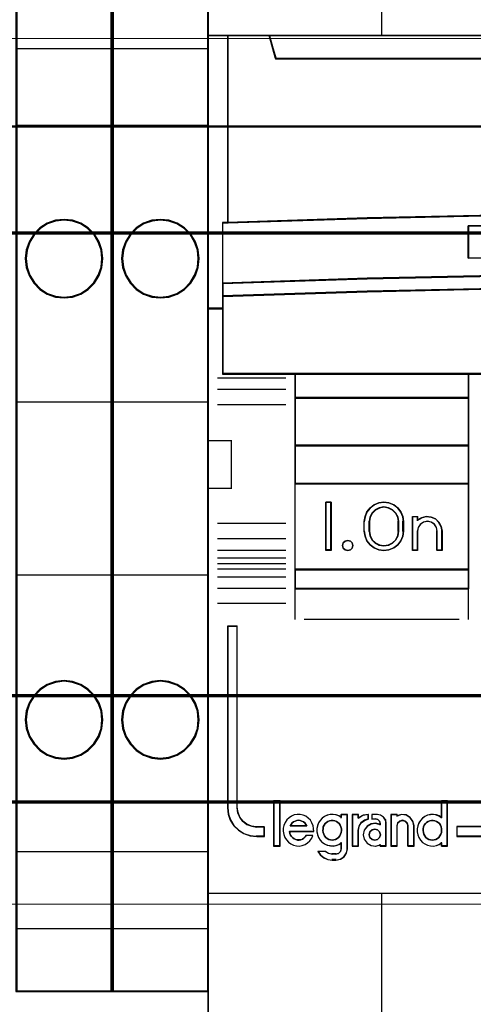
# Model space of a CAD drawing. Header units: millimetres. Extents: x -1290 to 1795, y -4192 to -1311.
# Tile 393 of 656: x 1441.6 to 1446.3, y -3660.43 to -3650.22. Entities that reach past the tile are written whole.
import ezdxf

# ---------------------------------------------------------------- set-up
doc = ezdxf.new("R2010")
doc.units = ezdxf.units.MM
doc.layers.add('30', color=7, linetype='Continuous')
doc.layers.add('45', color=7, linetype='Continuous')
doc.layers.add('Aparatura', color=7, linetype='Continuous', lineweight=13)

# ---------------------------------------------------------------- blocks, each defined once
blk = doc.blocks.new('*U193')
at = {"layer": '45', "color": 7}
for points in [[(423.504135, -83.678926), (405.49189, -83.678926), (405.49189, -165.701694), (423.504135, -165.701694), (441.50524, -165.701694), (459.517485, -165.701694), (459.517485, -83.678926), (441.50524, -83.678926), (423.504135, -83.678926)], [(406.532256, -112.153865), (406.532256, -102.445813), (405.49189, -102.445813), (405.49189, -116.611195), (406.267854, -116.611195), (406.267854, -115.977582), (406.267854, -115.305401), (406.267854, -112.164885), (406.532256, -112.153865)], [(421.248947, -111.772491), (428.751514, -111.689759), (436.259651, -111.689759), (443.762219, -111.772491), (451.264786, -111.93244), (458.511141, -112.164091), (458.511141, -102.445813), (456.338906, -102.445813), (456.021425, -103.637157), (408.98974, -103.637157), (408.67226, -102.445813), (406.500024, -102.445813), (406.500024, -112.164091), (413.74081, -111.93244), (421.248947, -111.772491)], [(408.987783, -103.666657), (456.021592, -103.666657), (456.339087, -102.445813), (450.518347, -102.445813), (441.505947, -102.445813), (432.504688, -102.445813), (423.503428, -102.445813), (414.491028, -102.445813), (408.670288, -102.445813), (408.987783, -103.666657)], [(443.762296, -114.904624), (451.264849, -115.059942), (458.761832, -115.309559), (458.761832, -112.147736), (458.51119, -112.136642), (451.264849, -111.903665), (443.762296, -111.742801), (436.259743, -111.659595), (428.75162, -111.659595), (421.249068, -111.742801), (413.740945, -111.903665), (406.500174, -112.136642), (406.243962, -112.147736), (406.243962, -115.309559), (413.740945, -115.059942), (421.249068, -114.904624), (428.75162, -114.821418), (436.259743, -114.821418), (443.762296, -114.904624)], [(446.019592, -112.315574), (446.019592, -113.995357), (437.007865, -113.877772), (428.001711, -113.877772), (418.984411, -113.995357), (418.984411, -112.315574), (428.001711, -112.203588), (437.007865, -112.203588), (446.019592, -112.315574)], [(437.007865, -113.877772), (446.019592, -113.995357), (446.019592, -112.315574), (437.007865, -112.203588), (428.001711, -112.203588), (418.984411, -112.315574), (418.984411, -113.995357), (428.001711, -113.877772), (437.007865, -113.877772)], [(428.75162, -114.792496), (421.249068, -114.877263), (413.740945, -115.035494), (406.243962, -115.289793), (406.243962, -115.979228), (413.740945, -115.73058), (421.249068, -115.561046), (428.75162, -115.481931), (436.259743, -115.481931), (443.762296, -115.561046), (451.264849, -115.73058), (458.761832, -115.979228), (458.761832, -115.289793), (451.264849, -115.035494), (443.762296, -114.877263), (436.259743, -114.792496), (428.75162, -114.792496)], [(428.005264, -119.999037), (437.0061, -119.999037), (441.506517, -119.999037), (446.012505, -119.999037), (455.01891, -119.999037), (458.761832, -119.999037), (458.761832, -116.588039), (458.761832, -115.951246), (451.264849, -115.707603), (443.762296, -115.541483), (436.259743, -115.46396), (428.75162, -115.46396), (421.249068, -115.541483), (413.740945, -115.707603), (406.243962, -115.951246), (406.243962, -116.588039), (406.243962, -119.999037), (409.992453, -119.999037), (418.993289, -119.999037), (423.504846, -119.999037), (428.005264, -119.999037)], [(419.018434, -121.252198), (419.018434, -119.964925), (409.989994, -119.964925), (409.989994, -121.252198), (419.018434, -121.252198)], [(419.018434, -121.218086), (409.989994, -121.218086), (409.989994, -123.724407), (419.018434, -123.724407), (419.018434, -121.218086)], [(419.018434, -125.699302), (419.018434, -123.69209), (409.989994, -123.69209), (409.989994, -125.699302), (419.018434, -125.699302)], [(419.018434, -130.14102), (419.018434, -125.66519), (409.989994, -125.66519), (409.989994, -130.14102), (419.018434, -130.14102)], [(411.882708, -126.64366), (411.882708, -129.151777), (411.597995, -129.151777), (411.597995, -126.64366), (411.882708, -126.64366)], [(413.596356, -127.646907), (413.635979, -127.390522), (413.737867, -127.150857), (413.896359, -126.939061), (414.111456, -126.783), (414.354854, -126.682676), (414.615234, -126.64366), (414.875614, -126.682676), (415.124673, -126.783), (415.334109, -126.939061), (415.498262, -127.150857), (415.600149, -127.390522), (415.634112, -127.646907), (415.634112, -128.14853), (415.600149, -128.410489), (415.498262, -128.650154), (415.334109, -128.856377), (415.124673, -129.012437), (414.875614, -129.118335), (414.615234, -129.151777), (414.354854, -129.118335), (414.111456, -129.012437), (413.896359, -128.856377), (413.737867, -128.650154), (413.635979, -128.410489), (413.596356, -128.14853), (413.596356, -127.646907)], [(415.388793, -128.149293), (415.388793, -127.646144), (415.34897, -127.411341), (415.240877, -127.210081), (415.070204, -127.042365), (414.854018, -126.930554), (414.615076, -126.89142), (414.376133, -126.930554), (414.171326, -127.042365), (413.994963, -127.210081), (413.88687, -127.411341), (413.847047, -127.646144), (413.847047, -128.149293), (413.88687, -128.384096), (413.994963, -128.596537), (414.171326, -128.758663), (414.376133, -128.864884), (414.615076, -128.904017), (414.854018, -128.864884), (415.070204, -128.758663), (415.240877, -128.596537), (415.34897, -128.384096), (415.388793, -128.149293)], [(416.101471, -129.151777), (416.101471, -127.392325), (416.351895, -127.392325), (416.351895, -127.577236), (416.56817, -127.448359), (416.807212, -127.392325), (417.063327, -127.414739), (417.290986, -127.509995), (417.473112, -127.683699), (417.592633, -127.896627), (417.632473, -128.143174), (417.632473, -129.151777), (417.376358, -129.151777), (417.376358, -128.143174), (417.342209, -127.95266), (417.234071, -127.790163), (417.063327, -127.678096), (416.869818, -127.638873), (416.670617, -127.678096), (416.505564, -127.790163), (416.391735, -127.95266), (416.351895, -128.143174), (416.351895, -129.151777), (416.101471, -129.151777)], [(412.97154, -128.752968), (413.007234, -128.887859), (412.97154, -129.02275), (412.876357, -129.116588), (412.739532, -129.151777), (412.608656, -129.116588), (412.507524, -129.02275), (412.47183, -128.887859), (412.507524, -128.752968), (412.608656, -128.65913), (412.739532, -128.623941), (412.876357, -128.65913), (412.97154, -128.752968)], [(419.018434, -130.106908), (409.989994, -130.106908), (409.989994, -131.130262), (419.018434, -131.130262), (419.018434, -130.106908)], [(407.003907, -142.487598), (407.003907, -133.076432), (406.500024, -133.076432), (406.500024, -142.487598), (406.533994, -142.818394), (406.641564, -143.127138), (406.828397, -143.413828), (407.071846, -143.645386), (407.354926, -143.821811), (407.677638, -143.93759), (408.022995, -143.97067), (408.424969, -143.97067), (408.424969, -143.479988), (408.022995, -143.479988), (407.7569, -143.441395), (407.50779, -143.347669), (407.303972, -143.187784), (407.139785, -142.978279), (407.043538, -142.741209), (407.003907, -142.487598)], [(407.003907, -142.487598), (407.003907, -133.076432), (406.500024, -133.076432), (406.500024, -142.487598), (406.533994, -142.818394), (406.641564, -143.127138), (406.828397, -143.413828), (407.071846, -143.645386), (407.354926, -143.821811), (407.677638, -143.93759), (408.022995, -143.97067), (408.424969, -143.97067), (408.424969, -143.479988), (408.022995, -143.479988), (407.7569, -143.441395), (407.50779, -143.347669), (407.303972, -143.187784), (407.139785, -142.978279), (407.043538, -142.741209), (407.003907, -142.487598)], [(409.216435, -144.45003), (409.216435, -142.14479), (408.903072, -142.14479), (408.903072, -144.45003), (409.216435, -144.45003)], [(423.527282, -143.450015), (418.389917, -143.450015), (418.389917, -143.97067), (423.527282, -143.97067), (423.527282, -143.450015)]]:
    blk.add_lwpolyline(points, close=True, dxfattribs=at)
at = {"layer": '45', "color": 139}
for points in [[(423.504135, -83.678926), (405.49189, -83.678926), (405.49189, -165.701694), (423.504135, -165.701694), (441.50524, -165.701694), (459.517485, -165.701694), (459.517485, -83.678926), (441.50524, -83.678926), (423.504135, -83.678926)], [(423.510102, -83.695084), (405.508006, -83.695084), (405.508006, -165.685536), (423.510102, -165.685536), (441.501064, -165.685536), (459.503159, -165.685536), (459.503159, -83.695084), (441.501064, -83.695084), (423.510102, -83.695084)], [(413.007234, -128.887859), (412.97154, -128.752968), (412.876357, -128.65913), (412.739532, -128.623941), (412.608656, -128.65913), (412.507524, -128.752968), (412.47183, -128.887859), (412.507524, -129.02275), (412.608656, -129.116588), (412.739532, -129.151777), (412.876357, -129.116588), (412.97154, -129.02275), (413.007234, -128.887859)], [(411.932149, -144.157387), (412.018679, -144.151712), (412.110977, -144.123335), (412.191739, -144.072257), (412.260963, -144.021179), (412.324418, -143.941724), (412.370568, -143.856594), (412.40518, -143.765789), (412.410948, -143.669309), (412.410948, -143.572828), (412.387874, -143.476347), (412.347493, -143.391217), (412.295575, -143.306088), (412.23212, -143.243659), (412.151358, -143.192581), (412.064828, -143.152854), (411.978298, -143.135828), (411.885999, -143.135828), (411.793701, -143.152854), (411.707171, -143.192581), (411.637947, -143.243659), (411.568723, -143.306088), (411.511036, -143.391217), (411.470655, -143.476347), (411.459118, -143.572828), (411.44758, -143.669309), (411.464887, -143.765789), (411.49373, -143.856594), (411.534111, -143.941724), (411.597566, -144.021179), (411.66679, -144.072257), (411.75332, -144.123335), (411.83985, -144.151712), (411.932149, -144.157387)], [(417.131285, -144.157387), (417.217655, -144.151712), (417.304024, -144.123335), (417.390393, -144.072257), (417.459488, -144.021179), (417.522826, -143.941724), (417.568889, -143.856594), (417.603437, -143.765789), (417.609195, -143.669309), (417.609195, -143.572828), (417.586163, -143.476347), (417.545858, -143.391217), (417.494036, -143.306088), (417.430699, -143.243659), (417.350087, -143.192581), (417.263718, -143.152854), (417.171591, -143.135828), (417.085222, -143.135828), (416.993095, -143.152854), (416.906725, -143.192581), (416.831872, -143.243659), (416.768535, -143.306088), (416.710955, -143.391217), (416.676408, -143.476347), (416.647618, -143.572828), (416.647618, -143.669309), (416.664892, -143.765789), (416.687923, -143.856594), (416.733987, -143.941724), (416.797324, -144.021179), (416.86642, -144.072257), (416.952789, -144.123335), (417.039158, -144.151712), (417.131285, -144.157387)], [(414.430797, -143.877533), (414.389485, -143.731776), (414.283252, -143.632661), (414.141608, -143.591849), (413.999964, -143.632661), (413.893731, -143.731776), (413.852419, -143.877533), (413.893731, -144.01746), (413.999964, -144.122405), (414.141608, -144.157387), (414.283252, -144.122405), (414.389485, -144.01746), (414.430797, -143.877533)]]:
    blk.add_lwpolyline(points, close=True, dxfattribs=at)
for points in [[(414.488098, -95.233856), (414.488098, -102.478129)], [(405.49189, -102.445813), (459.517485, -102.445813)], [(406.500024, -102.445813), (406.500024, -112.164091)], [(408.670288, -102.445813), (409.021255, -103.666657)], [(408.987232, -103.63434), (456.022143, -103.63434)], [(458.761832, -112.176658), (451.264849, -111.918126), (443.762296, -111.747731), (436.259743, -111.659595), (428.75162, -111.659595), (421.249068, -111.747731), (413.740945, -111.918126), (406.243962, -112.176658)], [(406.243962, -112.142546), (406.243962, -119.999037)], [(446.019592, -112.345422), (437.007865, -112.203588), (428.001711, -112.203588), (418.984411, -112.345422)], [(418.984411, -113.995357), (418.984411, -112.313105)], [(446.019592, -113.995357), (437.007865, -113.846342), (428.001711, -113.846342), (418.984411, -113.995357)], [(458.761832, -115.309559), (451.264849, -115.045152), (443.762296, -114.880632), (436.259743, -114.792496), (428.75162, -114.792496), (421.249068, -114.880632), (413.740945, -115.045152), (406.243962, -115.309559)], [(458.761832, -115.979228), (451.264849, -115.721594), (443.762296, -115.545935), (436.259743, -115.46396), (428.75162, -115.46396), (421.249068, -115.545935), (413.740945, -115.721594), (406.243962, -115.979228)], [(406.276194, -116.578878), (405.49189, -116.578878)], [(409.522636, -120.218071), (405.993271, -120.218071)], [(458.761832, -119.964925), (406.243962, -119.964925)], [(409.989994, -119.964925), (409.989994, -131.130262)], [(409.989994, -119.964925), (419.018434, -119.964925)], [(418.984411, -119.964925), (418.984411, -131.130262)], [(409.522636, -120.806949), (405.993271, -120.806949)], [(409.989994, -121.218086), (419.018434, -121.218086)], [(409.522636, -121.598702), (405.993271, -121.598702)], [(405.49189, -123.438945), (406.727436, -123.438945)], [(406.695205, -123.438945), (406.695205, -125.93988)], [(409.989994, -123.69209), (419.018434, -123.69209)], [(405.49189, -125.907563), (406.727436, -125.907563)], [(409.989994, -125.66519), (419.018434, -125.66519)], [(411.882708, -126.64366), (411.597995, -126.64366)], [(411.597995, -126.64366), (411.597995, -129.151777)], [(411.848685, -126.64366), (411.848685, -129.151777)], [(415.634112, -127.667015), (415.600149, -127.405491), (415.498262, -127.161023), (415.334109, -126.944982), (415.124673, -126.785793), (414.875614, -126.683458), (414.615234, -126.64366), (414.354854, -126.683458), (414.111456, -126.785793), (413.896359, -126.944982), (413.737867, -127.161023), (413.635979, -127.405491), (413.596356, -127.667015)], [(415.388793, -127.667015), (415.34897, -127.425719), (415.240877, -127.218893), (415.070204, -127.046539), (414.854018, -126.931636), (414.615076, -126.89142), (414.376133, -126.931636), (414.171326, -127.046539), (413.994963, -127.218893), (413.88687, -127.425719), (413.847047, -127.667015)], [(416.101471, -127.392325), (416.379021, -127.392325)], [(416.101471, -127.392325), (416.101471, -129.151777)], [(416.346789, -127.392325), (416.346789, -127.605973)], [(417.632473, -128.160739), (417.592474, -127.908424), (417.472477, -127.690515), (417.289624, -127.512748), (417.061058, -127.415263), (416.803921, -127.392325), (416.563927, -127.449669), (416.346789, -127.581561)], [(409.522636, -127.754988), (405.993271, -127.754988)], [(413.596356, -128.160739), (413.596356, -127.634699)], [(413.847047, -128.160739), (413.847047, -127.634699)], [(415.356562, -128.160739), (415.356562, -127.634699)], [(415.60009, -128.160739), (415.60009, -127.634699)], [(417.381783, -128.160739), (417.347283, -127.962012), (417.238034, -127.792511), (417.065535, -127.675613), (416.870036, -127.634699), (416.668787, -127.675613), (416.502038, -127.792511), (416.387039, -127.962012), (416.346789, -128.160739)], [(409.522636, -128.541355), (405.993271, -128.541355)], [(413.596356, -128.128422), (413.635979, -128.395632), (413.737867, -128.6401), (413.896359, -128.850456), (414.111456, -129.009644), (414.354854, -129.117665), (414.615234, -129.151777), (414.875614, -129.117665), (415.124673, -129.009644), (415.334109, -128.850456), (415.498262, -128.6401), (415.600149, -128.395632), (415.634112, -128.128422)], [(413.847047, -128.128422), (413.88687, -128.369719), (413.994963, -128.588034), (414.171326, -128.754643), (414.376133, -128.863801), (414.615076, -128.904017), (414.854018, -128.863801), (415.070204, -128.754643), (415.240877, -128.588034), (415.34897, -128.369719), (415.388793, -128.128422)], [(416.346789, -128.128422), (416.346789, -129.151777)], [(417.347761, -128.128422), (417.347761, -129.151777)], [(417.598451, -128.128422), (417.598451, -129.151777)], [(411.882708, -129.117665), (411.597995, -129.117665)], [(416.101471, -129.117665), (416.379021, -129.117665)], [(417.347761, -129.117665), (417.632473, -129.117665)], [(409.522636, -129.141005), (405.993271, -129.141005)], [(409.522636, -129.535984), (405.993271, -129.535984)], [(409.522636, -129.832218), (405.993271, -129.832218)], [(409.522636, -130.119475), (405.993271, -130.119475)], [(409.989994, -130.106908), (419.018434, -130.106908)], [(409.522636, -130.525226), (405.993271, -130.525226)], [(409.522636, -131.114104), (405.993271, -131.114104)], [(409.989994, -131.097946), (419.018434, -131.097946)], [(409.989994, -131.097946), (409.989994, -132.729927)], [(418.984411, -131.097946), (418.984411, -132.729927)], [(409.522636, -131.900471), (405.993271, -131.900471)], [(410.486003, -132.697611), (418.522425, -132.697611)], [(406.500024, -133.076432), (406.500024, -142.493089)], [(406.500024, -133.076432), (407.028265, -133.076432)], [(406.996033, -133.076432), (406.996033, -142.493089)], [(408.888747, -142.130427), (408.888747, -144.466189)], [(408.888747, -142.130427), (409.232551, -142.130427)], [(409.200319, -142.130427), (409.200319, -144.466189)], [(417.576963, -142.130427), (417.576963, -143.020925)], [(417.576963, -142.130427), (417.915396, -142.130427)], [(417.883164, -142.130427), (417.883164, -144.466189)], [(406.500024, -142.458977), (406.534173, -142.796158), (406.642311, -143.11086), (406.830129, -143.403083), (407.074862, -143.639109), (407.359435, -143.818938), (407.683848, -143.936952), (408.031027, -143.97067)], [(406.996033, -142.458977), (407.036283, -142.720501), (407.134033, -142.964969), (407.300782, -143.181011), (407.50778, -143.345885), (407.760779, -143.442535), (408.031027, -143.482332)], [(410.980222, -143.720502), (410.968849, -143.563515), (410.946103, -143.412135), (410.883553, -143.260755), (410.803943, -143.131802), (410.6959, -143.014062), (410.565113, -142.924355), (410.422952, -142.862682), (410.269419, -142.834649), (410.115885, -142.823435), (409.962352, -142.857075), (409.825877, -142.918749), (409.69509, -143.002849), (409.587047, -143.114982), (409.490378, -143.243935), (409.433514, -143.395315), (409.399395, -143.546695), (409.393709, -143.703682), (409.422141, -143.866275), (409.479005, -144.017655), (409.564302, -144.146609), (409.660971, -144.269955), (409.791759, -144.359662), (409.933919, -144.426942), (410.07608, -144.454975), (410.229614, -144.466189), (410.383147, -144.443762), (410.530994, -144.382089), (410.661782, -144.297989), (410.77551, -144.191462), (410.87218, -144.062509), (410.93473, -143.916735)], [(412.410948, -142.991635), (412.285135, -142.907535), (412.136447, -142.857075), (411.98204, -142.823435), (411.839071, -142.834649), (411.684664, -142.862682), (411.541694, -142.929962), (411.4216, -143.025275), (411.312943, -143.137409), (411.227162, -143.266362), (411.169974, -143.412135), (411.14138, -143.569122), (411.14138, -143.726109), (411.169974, -143.883095), (411.227162, -144.023262), (411.312943, -144.163429), (411.4216, -144.275562), (411.541694, -144.359662), (411.684664, -144.426942), (411.839071, -144.454975), (411.98204, -144.466189), (412.136447, -144.443762), (412.285135, -144.387695), (412.410948, -144.303595)], [(412.378717, -142.823435), (412.378717, -143.020925)], [(412.378717, -142.823435), (412.727893, -142.823435)], [(412.695661, -142.823435), (412.695661, -144.62059)], [(412.962467, -142.823435), (412.962467, -144.466189)], [(412.962467, -142.823435), (413.306272, -142.823435)], [(413.818396, -142.823435), (413.528467, -142.882009), (413.27404, -143.031697)], [(413.27404, -142.823435), (413.27404, -143.031697)], [(413.786165, -142.823435), (413.786165, -143.085558)], [(413.981345, -142.823435), (413.981345, -143.085558)], [(414.280383, -142.823435), (413.981345, -142.823435)], [(414.736998, -143.317159), (414.70719, -143.129074), (414.593921, -142.970377), (414.432959, -142.864579), (414.248152, -142.823435)], [(414.976945, -142.823435), (414.976945, -144.466189)], [(414.976945, -142.823435), (415.327911, -142.823435)], [(416.178468, -143.432062), (416.120653, -143.188611), (415.981895, -142.991532), (415.767977, -142.858214), (415.525152, -142.823435), (415.293889, -142.898789)], [(415.293889, -142.823435), (415.293889, -142.927566)], [(417.609195, -142.991635), (417.477849, -142.907535), (417.340792, -142.857075), (417.186602, -142.823435), (417.038124, -142.834649), (416.883935, -142.862682), (416.741167, -142.929962), (416.621242, -143.025275), (416.512739, -143.137409), (416.427078, -143.266362), (416.369971, -143.412135), (416.341417, -143.569122), (416.341417, -143.726109), (416.369971, -143.883095), (416.427078, -144.023262), (416.512739, -144.163429), (416.621242, -144.275562), (416.741167, -144.359662), (416.883935, -144.426942), (417.038124, -144.454975), (417.186602, -144.466189), (417.340792, -144.443762), (417.477849, -144.387695), (417.609195, -144.303595)], [(410.618511, -143.432062), (410.572171, -143.345885), (410.508453, -143.272018), (410.438942, -143.210463), (410.357846, -143.17353), (410.270958, -143.136597), (410.184069, -143.130442), (410.097181, -143.136597), (410.010292, -143.17353), (409.934989, -143.210463), (409.865478, -143.272018), (409.80176, -143.345885), (409.75542, -143.432062)], [(409.75542, -143.399745), (410.618511, -143.399745)], [(413.818396, -143.053241), (413.611304, -143.128817), (413.42788, -143.262529), (413.315458, -143.448562), (413.27404, -143.663663)], [(414.430797, -143.358323), (414.193753, -143.284842), (413.950928, -143.318757), (413.742791, -143.437457), (413.592471, -143.640942), (413.546218, -143.878342), (413.592471, -144.115741), (413.742791, -144.313575), (413.950928, -144.432274), (414.193753, -144.466189), (414.430797, -144.39836)], [(413.981345, -143.053241), (414.198013, -143.053241)], [(414.430797, -143.317159), (414.392682, -143.1852), (414.297394, -143.090944), (414.163991, -143.053241)], [(414.398566, -143.284842), (414.398566, -143.388973)], [(414.704766, -143.284842), (414.704766, -144.466189)], [(415.866896, -143.432062), (415.825545, -143.278174), (415.725121, -143.17353), (415.583346, -143.130442), (415.435664, -143.17353), (415.323426, -143.278174), (415.293889, -143.432062)], [(415.293889, -143.399745), (415.293889, -144.466189)], [(415.834664, -143.399745), (415.834664, -144.466189)], [(416.146237, -143.399745), (416.146237, -144.466189)], [(407.997005, -143.450015), (408.424969, -143.450015)], [(408.392738, -143.450015), (408.392738, -143.97067)], [(409.712444, -143.701366), (410.980222, -143.701366)], [(409.712444, -143.701366), (409.73557, -143.807968), (409.77026, -143.896803), (409.822294, -143.973794), (409.891673, -144.044862), (409.961051, -144.092241), (410.047775, -144.133698), (410.134498, -144.157387), (410.221222, -144.157387), (410.313727, -144.145542), (410.40045, -144.110008), (410.469829, -144.056707), (410.539208, -143.991561), (410.597023, -143.908648)], [(410.563001, -143.895265), (410.935456, -143.895265)], [(412.962467, -144.466189), (413.306272, -144.466189), (413.306272, -143.631347)], [(418.389917, -143.450015), (458.511141, -143.450015)], [(418.389917, -143.450015), (418.389917, -143.97067)], [(407.997005, -143.938353), (408.424969, -143.938353)], [(408.888747, -144.433872), (409.232551, -144.433872)], [(412.378717, -144.274085), (412.378717, -144.62059)], [(414.398566, -144.367444), (414.398566, -144.466189)], [(414.398566, -144.433872), (414.736998, -144.433872)], [(414.976945, -144.433872), (415.327911, -144.433872)], [(415.834664, -144.433872), (416.178468, -144.433872)], [(417.576963, -144.274085), (417.576963, -144.466189)], [(417.576963, -144.433872), (417.915396, -144.433872)], [(418.389917, -143.938353), (458.511141, -143.938353)], [(411.186146, -144.72472), (411.320076, -144.913801), (411.500589, -145.067429), (411.716041, -145.16197), (411.948962, -145.191514)], [(411.186146, -144.72472), (411.603367, -144.72472)], [(411.571135, -144.72472), (411.741766, -144.841718), (411.948962, -144.889893)], [(411.91673, -144.855782), (412.13877, -144.855782)], [(412.104748, -145.191514), (412.345776, -145.144972), (412.545652, -145.022802), (412.680863, -144.813366), (412.727893, -144.586478)], [(412.104748, -144.889893), (412.260973, -144.846548), (412.373454, -144.741282), (412.410948, -144.586478)], [(412.13877, -145.159197), (411.91673, -145.159197)], [(405.49189, -146.900695), (423.527282, -146.900695)], [(414.488098, -146.900695), (414.488098, -154.146764)]]:
    blk.add_lwpolyline(points, dxfattribs=at)
at = {"layer": '45', "color": 140}
for points in [[(406.532256, -112.153865), (406.532256, -102.445813), (405.49189, -102.445813), (405.49189, -116.611195), (406.267854, -116.611195), (406.267854, -115.977582), (406.267854, -115.305401), (406.267854, -112.164885), (406.532256, -112.153865)], [(406.517931, -112.149106), (406.517931, -102.461971), (405.508006, -102.461971), (405.508006, -116.596832), (406.261265, -116.596832), (406.261265, -115.964584), (406.261265, -115.293852), (406.261265, -112.160102), (406.517931, -112.149106)], [(421.248947, -111.772491), (428.751514, -111.689759), (436.259651, -111.689759), (443.762219, -111.772491), (451.264786, -111.93244), (458.511141, -112.164091), (458.511141, -102.445813), (456.338906, -102.445813), (456.021425, -103.637157), (408.98974, -103.637157), (408.67226, -102.445813), (406.500024, -102.445813), (406.500024, -112.164091), (413.74081, -111.93244), (421.248947, -111.772491)], [(409.003696, -103.650498), (456.00747, -103.650498), (456.324762, -102.461971), (450.507739, -102.461971), (441.501094, -102.461971), (432.505583, -102.461971), (423.510071, -102.461971), (414.503427, -102.461971), (408.686404, -102.461971), (409.003696, -103.650498)]]:
    blk.add_lwpolyline(points, close=True, dxfattribs=at)
at = {"layer": '45', "color": 59}
for points in [[(421.255923, -111.759358), (428.753841, -111.676886), (436.257325, -111.676886), (443.755243, -111.759358), (451.253161, -111.918805), (458.495026, -112.149728), (458.495026, -102.461971), (456.324136, -102.461971), (456.006852, -103.649573), (409.004313, -103.649573), (408.68703, -102.461971), (406.51614, -102.461971), (406.51614, -112.149728), (413.752438, -111.918805), (421.255923, -111.759358)], [(408.987783, -103.666657), (456.021592, -103.666657), (456.339087, -102.445813), (450.518347, -102.445813), (441.505947, -102.445813), (432.504688, -102.445813), (423.503428, -102.445813), (414.491028, -102.445813), (408.670288, -102.445813), (408.987783, -103.666657)], [(443.762296, -114.904624), (451.264849, -115.059942), (458.761832, -115.309559), (458.761832, -112.147736), (458.51119, -112.136642), (451.264849, -111.903665), (443.762296, -111.742801), (436.259743, -111.659595), (428.75162, -111.659595), (421.249068, -111.742801), (413.740945, -111.903665), (406.500174, -112.136642), (406.243962, -112.147736), (406.243962, -115.309559), (413.740945, -115.059942), (421.249068, -114.904624), (428.75162, -114.821418), (436.259743, -114.821418), (443.762296, -114.904624)], [(446.019592, -112.315574), (446.019592, -113.995357), (437.007865, -113.877772), (428.001711, -113.877772), (418.984411, -113.995357), (418.984411, -112.315574), (428.001711, -112.203588), (437.007865, -112.203588), (446.019592, -112.315574)], [(437.007865, -113.877772), (446.019592, -113.995357), (446.019592, -112.315574), (437.007865, -112.203588), (428.001711, -112.203588), (418.984411, -112.315574), (418.984411, -113.995357), (428.001711, -113.877772), (437.007865, -113.877772)], [(437.002493, -113.863734), (446.003476, -113.979198), (446.003476, -112.329712), (437.002493, -112.219747), (428.007077, -112.219747), (419.000527, -112.329712), (419.000527, -113.979198), (428.007077, -113.863734), (437.002493, -113.863734)], [(428.75162, -114.792496), (421.249068, -114.877263), (413.740945, -115.035494), (406.243962, -115.289793), (406.243962, -115.979228), (413.740945, -115.73058), (421.249068, -115.561046), (428.75162, -115.481931), (436.259743, -115.481931), (443.762296, -115.561046), (451.264849, -115.73058), (458.761832, -115.979228), (458.761832, -115.289793), (451.264849, -115.035494), (443.762296, -114.877263), (436.259743, -114.792496), (428.75162, -114.792496)], [(428.753923, -114.808654), (421.255974, -114.891241), (413.75246, -115.045402), (406.260078, -115.293162), (406.260078, -115.964865), (413.75246, -115.722612), (421.255974, -115.557439), (428.753923, -115.480358), (436.257437, -115.480358), (443.755386, -115.557439), (451.253334, -115.722612), (458.745716, -115.964865), (458.745716, -115.293162), (451.253334, -115.045402), (443.755386, -114.891241), (436.257437, -114.808654), (428.753923, -114.808654)], [(428.005264, -119.999037), (437.0061, -119.999037), (441.506517, -119.999037), (446.012505, -119.999037), (455.01891, -119.999037), (458.761832, -119.999037), (458.761832, -116.588039), (458.761832, -115.951246), (451.264849, -115.707603), (443.762296, -115.541483), (436.259743, -115.46396), (428.75162, -115.46396), (421.249068, -115.541483), (413.740945, -115.707603), (406.243962, -115.951246), (406.243962, -116.588039), (406.243962, -119.999037), (409.992453, -119.999037), (418.993289, -119.999037), (423.504846, -119.999037), (428.005264, -119.999037)], [(428.008024, -119.982879), (437.003336, -119.982879), (441.500992, -119.982879), (446.004214, -119.982879), (455.005091, -119.982879), (458.745716, -119.982879), (458.745716, -116.594837), (458.745716, -115.962329), (451.253334, -115.720326), (443.755386, -115.555324), (436.257437, -115.478323), (428.753923, -115.478323), (421.255974, -115.555324), (413.75246, -115.720326), (406.260078, -115.962329), (406.260078, -116.594837), (406.260078, -119.982879), (410.006269, -119.982879), (419.00158, -119.982879), (423.510369, -119.982879), (428.008024, -119.982879)], [(419.018434, -121.252198), (419.018434, -119.964925), (409.989994, -119.964925), (409.989994, -121.252198), (419.018434, -121.252198)], [(419.002318, -121.236039), (419.002318, -119.981083), (410.00611, -119.981083), (410.00611, -121.236039), (419.002318, -121.236039)], [(419.018434, -121.218086), (409.989994, -121.218086), (409.989994, -123.724407), (419.018434, -123.724407), (419.018434, -121.218086)], [(419.002318, -121.234244), (410.00611, -121.234244), (410.00611, -123.710044), (419.002318, -123.710044), (419.002318, -121.234244)], [(419.018434, -125.699302), (419.018434, -123.69209), (409.989994, -123.69209), (409.989994, -125.699302), (419.018434, -125.699302)], [(419.002318, -125.683143), (419.002318, -123.708249), (410.00611, -123.708249), (410.00611, -125.683143), (419.002318, -125.683143)], [(419.018434, -130.14102), (419.018434, -125.66519), (409.989994, -125.66519), (409.989994, -130.14102), (419.018434, -130.14102)], [(411.882708, -126.64366), (411.882708, -129.151777), (411.597995, -129.151777), (411.597995, -126.64366), (411.882708, -126.64366)], [(413.596356, -127.646907), (413.635979, -127.390522), (413.737867, -127.150857), (413.896359, -126.939061), (414.111456, -126.783), (414.354854, -126.682676), (414.615234, -126.64366), (414.875614, -126.682676), (415.124673, -126.783), (415.334109, -126.939061), (415.498262, -127.150857), (415.600149, -127.390522), (415.634112, -127.646907), (415.634112, -128.14853), (415.600149, -128.410489), (415.498262, -128.650154), (415.334109, -128.856377), (415.124673, -129.012437), (414.875614, -129.118335), (414.615234, -129.151777), (414.354854, -129.118335), (414.111456, -129.012437), (413.896359, -128.856377), (413.737867, -128.650154), (413.635979, -128.410489), (413.596356, -128.14853), (413.596356, -127.646907)], [(415.388793, -128.149293), (415.388793, -127.646144), (415.34897, -127.411341), (415.240877, -127.210081), (415.070204, -127.042365), (414.854018, -126.930554), (414.615076, -126.89142), (414.376133, -126.930554), (414.171326, -127.042365), (413.994963, -127.210081), (413.88687, -127.411341), (413.847047, -127.646144), (413.847047, -128.149293), (413.88687, -128.384096), (413.994963, -128.596537), (414.171326, -128.758663), (414.376133, -128.864884), (414.615076, -128.904017), (414.854018, -128.864884), (415.070204, -128.758663), (415.240877, -128.596537), (415.34897, -128.384096), (415.388793, -128.149293)], [(415.372678, -128.145254), (415.372678, -127.650184), (415.333686, -127.419151), (415.227853, -127.221123), (415.060748, -127.056099), (414.849082, -126.946084), (414.615135, -126.907578), (414.381188, -126.946084), (414.180662, -127.056099), (414.007987, -127.221123), (413.902154, -127.419151), (413.863163, -127.650184), (413.863163, -128.145254), (413.902154, -128.376287), (414.007987, -128.585316), (414.180662, -128.744839), (414.381188, -128.849354), (414.615135, -128.887859), (414.849082, -128.849354), (415.060748, -128.744839), (415.227853, -128.585316), (415.333686, -128.376287), (415.372678, -128.145254)], [(416.101471, -129.151777), (416.101471, -127.392325), (416.351895, -127.392325), (416.351895, -127.577236), (416.56817, -127.448359), (416.807212, -127.392325), (417.063327, -127.414739), (417.290986, -127.509995), (417.473112, -127.683699), (417.592633, -127.896627), (417.632473, -128.143174), (417.632473, -129.151777), (417.376358, -129.151777), (417.376358, -128.143174), (417.342209, -127.95266), (417.234071, -127.790163), (417.063327, -127.678096), (416.869818, -127.638873), (416.670617, -127.678096), (416.505564, -127.790163), (416.391735, -127.95266), (416.351895, -128.143174), (416.351895, -129.151777), (416.101471, -129.151777)], [(412.97154, -128.752968), (413.007234, -128.887859), (412.97154, -129.02275), (412.876357, -129.116588), (412.739532, -129.151777), (412.608656, -129.116588), (412.507524, -129.02275), (412.47183, -128.887859), (412.507524, -128.752968), (412.608656, -128.65913), (412.739532, -128.623941), (412.876357, -128.65913), (412.97154, -128.752968)], [(419.018434, -130.106908), (409.989994, -130.106908), (409.989994, -131.130262), (419.018434, -131.130262), (419.018434, -130.106908)], [(419.002318, -130.123066), (410.00611, -130.123066), (410.00611, -131.114104), (419.002318, -131.114104), (419.002318, -130.123066)], [(407.003907, -142.487598), (407.003907, -133.076432), (406.500024, -133.076432), (406.500024, -142.487598), (406.533994, -142.818394), (406.641564, -143.127138), (406.828397, -143.413828), (407.071846, -143.645386), (407.354926, -143.821811), (407.677638, -143.93759), (408.022995, -143.97067), (408.424969, -143.97067), (408.424969, -143.479988), (408.022995, -143.479988), (407.7569, -143.441395), (407.50779, -143.347669), (407.303972, -143.187784), (407.139785, -142.978279), (407.043538, -142.741209), (407.003907, -142.487598)], [(407.003907, -142.487598), (407.003907, -133.076432), (406.500024, -133.076432), (406.500024, -142.487598), (406.533994, -142.818394), (406.641564, -143.127138), (406.828397, -143.413828), (407.071846, -143.645386), (407.354926, -143.821811), (407.677638, -143.93759), (408.022995, -143.97067), (408.424969, -143.97067), (408.424969, -143.479988), (408.022995, -143.479988), (407.7569, -143.441395), (407.50779, -143.347669), (407.303972, -143.187784), (407.139785, -142.978279), (407.043538, -142.741209), (407.003907, -142.487598)], [(407.012054, -142.477145), (407.012054, -133.090794), (406.51614, -133.090794), (406.51614, -142.477145), (406.549573, -142.80707), (406.655442, -143.114999), (406.83932, -143.400934), (407.078919, -143.631881), (407.357523, -143.807841), (407.675131, -143.923314), (408.015027, -143.956307), (408.410644, -143.956307), (408.410644, -143.466919), (408.015027, -143.466919), (407.75314, -143.428428), (407.507969, -143.334949), (407.307374, -143.175485), (407.145784, -142.966533), (407.051059, -142.730087), (407.012054, -142.477145)], [(407.012054, -142.477145), (407.012054, -133.090794), (406.51614, -133.090794), (406.51614, -142.477145), (406.549573, -142.80707), (406.655442, -143.114999), (406.83932, -143.400934), (407.078919, -143.631881), (407.357523, -143.807841), (407.675131, -143.923314), (408.015027, -143.956307), (408.410644, -143.956307), (408.410644, -143.466919), (408.015027, -143.466919), (407.75314, -143.428428), (407.507969, -143.334949), (407.307374, -143.175485), (407.145784, -142.966533), (407.051059, -142.730087), (407.012054, -142.477145)], [(409.232551, -144.466189), (409.232551, -142.130427), (408.888747, -142.130427), (408.888747, -144.466189), (409.232551, -144.466189)], [(416.341417, -143.574251), (416.341417, -143.73034), (416.369828, -143.886429), (416.426651, -144.025794), (416.511884, -144.16516), (416.619847, -144.276652), (416.739174, -144.360271), (416.881229, -144.427166), (417.03465, -144.455039), (417.182388, -144.466189), (417.335808, -144.44389), (417.472181, -144.388144), (417.602873, -144.304525), (417.602873, -144.466189), (417.915396, -144.466189), (417.915396, -142.130427), (417.602873, -142.130427), (417.602873, -143.000066), (417.472181, -142.916447), (417.335808, -142.866275), (417.182388, -142.832828), (417.03465, -142.843977), (416.881229, -142.87185), (416.739174, -142.938745), (416.619847, -143.033514), (416.511884, -143.145006), (416.426651, -143.273222), (416.369828, -143.418162), (416.341417, -143.574251)], [(409.399395, -143.546695), (409.393709, -143.703682), (409.422141, -143.866275), (409.479005, -144.017655), (409.564302, -144.146609), (409.660971, -144.269955), (409.791759, -144.359662), (409.933919, -144.426942), (410.07608, -144.454975), (410.229614, -144.466189), (410.383147, -144.443762), (410.530994, -144.382089), (410.661782, -144.297989), (410.77551, -144.191462), (410.87218, -144.062509), (410.93473, -143.916735), (410.587858, -143.916735), (410.530994, -143.995229), (410.462757, -144.056902), (410.39452, -144.107362), (410.309224, -144.141002), (410.218241, -144.152215), (410.132944, -144.152215), (410.047648, -144.129789), (409.962352, -144.090542), (409.894114, -144.045689), (409.825877, -143.978409), (409.7747, -143.905522), (409.740581, -143.821422), (409.717835, -143.720502), (410.980222, -143.720502), (410.968849, -143.563515), (410.946103, -143.412135), (410.883553, -143.260755), (410.803943, -143.131802), (410.6959, -143.014062), (410.565113, -142.924355), (410.422952, -142.862682), (410.269419, -142.834649), (410.115885, -142.823435), (409.962352, -142.857075), (409.825877, -142.918749), (409.69509, -143.002849), (409.587047, -143.114982), (409.490378, -143.243935), (409.433514, -143.395315), (409.399395, -143.546695)], [(411.14138, -143.720519), (411.169812, -143.876534), (411.226676, -144.015832), (411.311973, -144.155131), (411.420015, -144.26657), (411.53943, -144.350149), (411.68159, -144.417013), (411.835124, -144.444872), (411.977285, -144.456016), (412.130818, -144.433729), (412.278665, -144.378009), (412.403766, -144.29443), (412.403766, -144.612031), (412.369648, -144.75133), (412.267292, -144.846053), (412.125132, -144.885056), (411.931793, -144.885056), (411.738455, -144.846053), (411.579235, -144.75133), (411.186871, -144.75133), (411.317659, -144.929632), (411.493938, -145.074503), (411.704336, -145.163654), (411.931793, -145.191514), (412.125132, -145.191514), (412.358275, -145.146938), (412.551614, -145.029927), (412.682401, -144.829337), (412.727893, -144.612031), (412.727893, -142.823435), (412.403766, -142.823435), (412.403766, -142.990594), (412.278665, -142.907014), (412.130818, -142.856867), (411.977285, -142.823435), (411.835124, -142.834579), (411.68159, -142.862439), (411.53943, -142.929302), (411.420015, -143.024025), (411.311973, -143.135464), (411.226676, -143.263619), (411.169812, -143.40849), (411.14138, -143.564504), (411.14138, -143.720519)], [(412.962467, -142.823435), (412.962467, -144.466189), (413.286332, -144.466189), (413.286332, -143.647615), (413.326816, -143.440169), (413.436698, -143.260755), (413.615981, -143.131802), (413.818396, -143.058915), (413.818396, -142.823435), (413.535015, -142.873895), (413.286332, -143.002849), (413.286332, -142.823435), (412.962467, -142.823435)], [(412.978583, -142.837798), (412.978583, -144.45003), (413.29093, -144.45003), (413.29093, -143.646666), (413.329973, -143.443073), (413.435948, -143.266993), (413.608854, -143.140436), (413.804071, -143.068903), (413.804071, -142.837798), (413.530768, -142.887321), (413.29093, -143.013878), (413.29093, -142.837798), (412.978583, -142.837798)], [(413.592017, -143.647615), (413.546218, -143.883095), (413.592017, -144.118575), (413.740865, -144.314809), (413.946961, -144.432549), (414.187407, -144.466189), (414.422128, -144.398909), (414.422128, -144.466189), (414.736998, -144.466189), (414.736998, -143.294395), (414.708374, -143.114982), (414.5996, -142.963602), (414.445028, -142.862682), (414.267556, -142.823435), (413.992761, -142.823435), (413.992761, -143.058915), (414.181682, -143.058915), (414.301905, -143.092555), (414.387779, -143.176655), (414.422128, -143.294395), (414.422128, -143.367282), (414.187407, -143.294395), (413.946961, -143.328035), (413.740865, -143.445775), (413.592017, -143.647615)], [(414.976945, -142.823435), (414.976945, -144.466189), (415.303073, -144.466189), (415.303073, -143.412135), (415.33168, -143.271969), (415.44039, -143.176655), (415.583428, -143.137409), (415.720745, -143.176655), (415.818011, -143.271969), (415.858062, -143.412135), (415.858062, -144.466189), (416.178468, -144.466189), (416.178468, -143.412135), (416.121253, -143.176655), (415.983936, -142.986029), (415.772239, -142.857075), (415.531934, -142.823435), (415.303073, -142.896322), (415.303073, -142.823435), (414.976945, -142.823435)], [(414.99306, -142.837798), (414.99306, -144.45003), (415.310926, -144.45003), (415.310926, -143.415561), (415.338809, -143.277998), (415.444764, -143.184456), (415.584178, -143.145938), (415.718016, -143.184456), (415.812818, -143.277998), (415.851855, -143.415561), (415.851855, -144.45003), (416.164143, -144.45003), (416.164143, -143.415561), (416.108377, -143.184456), (415.974539, -142.997371), (415.768206, -142.870813), (415.533989, -142.837798), (415.310926, -142.909331), (415.310926, -142.837798), (414.99306, -142.837798)], [(410.618511, -143.432062), (409.75542, -143.432062), (409.80176, -143.345885), (409.865478, -143.272018), (409.934989, -143.210463), (410.010292, -143.17353), (410.097181, -143.136597), (410.184069, -143.130442), (410.270958, -143.136597), (410.357846, -143.17353), (410.438942, -143.210463), (410.508453, -143.272018), (410.572171, -143.345885), (410.618511, -143.432062)], [(410.618511, -143.432062), (409.75542, -143.432062), (409.80176, -143.345885), (409.865478, -143.272018), (409.934989, -143.210463), (410.010292, -143.17353), (410.097181, -143.136597), (410.184069, -143.130442), (410.270958, -143.136597), (410.357846, -143.17353), (410.438942, -143.210463), (410.508453, -143.272018), (410.572171, -143.345885), (410.618511, -143.432062)], [(412.151358, -143.192581), (412.23212, -143.243659), (412.295575, -143.306088), (412.347493, -143.391217), (412.387874, -143.476347), (412.410948, -143.572828), (412.410948, -143.669309), (412.40518, -143.765789), (412.370568, -143.856594), (412.324418, -143.941724), (412.260963, -144.021179), (412.191739, -144.072257), (412.110977, -144.123335), (412.018679, -144.151712), (411.932149, -144.157387), (411.83985, -144.151712), (411.75332, -144.123335), (411.66679, -144.072257), (411.597566, -144.021179), (411.534111, -143.941724), (411.49373, -143.856594), (411.464887, -143.765789), (411.44758, -143.669309), (411.459118, -143.572828), (411.470655, -143.476347), (411.511036, -143.391217), (411.568723, -143.306088), (411.637947, -143.243659), (411.707171, -143.192581), (411.793701, -143.152854), (411.885999, -143.135828), (411.978298, -143.135828), (412.064828, -143.152854), (412.151358, -143.192581)], [(411.49373, -143.856594), (411.464887, -143.765789), (411.44758, -143.669309), (411.459118, -143.572828), (411.470655, -143.476347), (411.511036, -143.391217), (411.568723, -143.306088), (411.637947, -143.243659), (411.707171, -143.192581), (411.793701, -143.152854), (411.885999, -143.135828), (411.978298, -143.135828), (412.064828, -143.152854), (412.151358, -143.192581), (412.23212, -143.243659), (412.295575, -143.306088), (412.347493, -143.391217), (412.387874, -143.476347), (412.410948, -143.572828), (412.410948, -143.669309), (412.40518, -143.765789), (412.370568, -143.856594), (412.324418, -143.941724), (412.260963, -144.021179), (412.191739, -144.072257), (412.110977, -144.123335), (412.018679, -144.151712), (411.932149, -144.157387), (411.83985, -144.151712), (411.75332, -144.123335), (411.66679, -144.072257), (411.597566, -144.021179), (411.534111, -143.941724), (411.49373, -143.856594)], [(416.676408, -143.476347), (416.710955, -143.391217), (416.768535, -143.306088), (416.831872, -143.243659), (416.906725, -143.192581), (416.993095, -143.152854), (417.085222, -143.135828), (417.171591, -143.135828), (417.263718, -143.152854), (417.350087, -143.192581), (417.430699, -143.243659), (417.494036, -143.306088), (417.545858, -143.391217), (417.586163, -143.476347), (417.609195, -143.572828), (417.609195, -143.669309), (417.603437, -143.765789), (417.568889, -143.856594), (417.522826, -143.941724), (417.459488, -144.021179), (417.390393, -144.072257), (417.304024, -144.123335), (417.217655, -144.151712), (417.131285, -144.157387), (417.039158, -144.151712), (416.952789, -144.123335), (416.86642, -144.072257), (416.797324, -144.021179), (416.733987, -143.941724), (416.687923, -143.856594), (416.664892, -143.765789), (416.647618, -143.669309), (416.647618, -143.572828), (416.676408, -143.476347)], [(416.676408, -143.476347), (416.710955, -143.391217), (416.768535, -143.306088), (416.831872, -143.243659), (416.906725, -143.192581), (416.993095, -143.152854), (417.085222, -143.135828), (417.171591, -143.135828), (417.263718, -143.152854), (417.350087, -143.192581), (417.430699, -143.243659), (417.494036, -143.306088), (417.545858, -143.391217), (417.586163, -143.476347), (417.609195, -143.572828), (417.609195, -143.669309), (417.603437, -143.765789), (417.568889, -143.856594), (417.522826, -143.941724), (417.459488, -144.021179), (417.390393, -144.072257), (417.304024, -144.123335), (417.217655, -144.151712), (417.131285, -144.157387), (417.039158, -144.151712), (416.952789, -144.123335), (416.86642, -144.072257), (416.797324, -144.021179), (416.733987, -143.941724), (416.687923, -143.856594), (416.664892, -143.765789), (416.647618, -143.669309), (416.647618, -143.572828), (416.676408, -143.476347)], [(414.389485, -143.731776), (414.430797, -143.877533), (414.389485, -144.01746), (414.283252, -144.122405), (414.141608, -144.157387), (413.999964, -144.122405), (413.893731, -144.01746), (413.852419, -143.877533), (413.893731, -143.731776), (413.999964, -143.632661), (414.141608, -143.591849), (414.283252, -143.632661), (414.389485, -143.731776)], [(413.852419, -143.877533), (413.893731, -143.731776), (413.999964, -143.632661), (414.141608, -143.591849), (414.283252, -143.632661), (414.389485, -143.731776), (414.430797, -143.877533), (414.389485, -144.01746), (414.283252, -144.122405), (414.141608, -144.157387), (413.999964, -144.122405), (413.893731, -144.01746), (413.852419, -143.877533)], [(423.511166, -143.464378), (418.406033, -143.464378), (418.406033, -143.956307), (423.511166, -143.956307), (423.511166, -143.464378)]]:
    blk.add_lwpolyline(points, close=True, dxfattribs=at)
at = {"layer": '45', "color": 1}
for points in [[(407.003907, -142.487598), (407.003907, -133.076432), (406.500024, -133.076432), (406.500024, -142.487598), (406.533994, -142.818394), (406.641564, -143.127138), (406.828397, -143.413828), (407.071846, -143.645386), (407.354926, -143.821811), (407.677638, -143.93759), (408.022995, -143.97067), (408.424969, -143.97067), (408.424969, -143.479988), (408.022995, -143.479988), (407.7569, -143.441395), (407.50779, -143.347669), (407.303972, -143.187784), (407.139785, -142.978279), (407.043538, -142.741209), (407.003907, -142.487598)], [(423.527282, -143.450015), (418.389917, -143.450015), (418.389917, -143.97067), (423.527282, -143.97067), (423.527282, -143.450015)]]:
    blk.add_lwpolyline(points, close=True, dxfattribs=at)
blk = doc.blocks.new('*U203')
at = {"layer": '30', "color": 7}
for points in [[(117.203183, -257.081874), (764.797637, -257.081874), (117.203183, -257.081874)], [(764.797637, -257.081874), (117.203183, -257.081874), (117.203183, -259.617925), (117.203183, -261.114612), (117.203183, -262.652872), (764.797637, -262.652872), (764.797637, -261.114612), (764.797637, -259.617925), (764.797637, -257.081874)], [(117.203183, -262.566695), (764.797637, -262.566695), (117.203183, -262.566695)], [(764.797637, -262.566695), (117.203183, -262.566695), (117.203183, -264.08627), (117.203183, -285.154976), (117.203183, -286.633482), (764.797637, -286.633482), (764.797637, -285.154976), (764.797637, -264.08627), (764.797637, -262.566695)], [(117.203183, -286.545509), (764.797637, -286.545509), (117.203183, -286.545509)], [(764.797637, -286.545509), (117.203183, -286.545509), (117.203183, -288.04212), (117.203183, -289.621877), (117.203183, -292.157801), (764.797637, -292.157801), (764.797637, -289.621877), (764.797637, -288.04212), (764.797637, -286.545509)], [(764.754661, -286.588598), (117.246158, -286.588598), (117.246158, -288.062228), (117.246158, -289.617727), (117.246158, -292.114713), (764.754661, -292.114713), (764.754661, -289.617727), (764.754661, -288.062228), (764.754661, -286.588598)], [(117.203183, -292.069829), (764.797637, -292.069829), (117.203183, -292.069829)]]:
    blk.add_lwpolyline(points, close=True, dxfattribs=at)
at = {"layer": '30', "color": 59}
blk.add_lwpolyline([(764.754661, -257.124962), (117.246158, -257.124962), (117.246158, -259.621784), (117.246158, -261.095318), (117.246158, -262.609784), (764.754661, -262.609784), (764.754661, -261.095318), (764.754661, -259.621784), (764.754661, -257.124962)], close=True, dxfattribs=at)
blk = doc.blocks.new('*U251')
at = {"layer": '45', "color": 7}
for points in [[(435.005325, -750.882783), (439.999438, -750.882783), (439.999438, -750.882783), (439.999438, -698.804806), (439.999438, -698.804806), (435.005325, -698.804806), (435.005325, -750.882783)], [(435.050091, -750.837899), (439.954672, -750.837899), (439.954672, -698.84969), (435.050091, -698.84969), (435.050091, -750.837899)], [(439.512382, -712.888499), (439.466385, -712.438859), (439.318536, -712.009202), (439.078692, -711.616183), (438.756709, -711.293108), (438.369016, -711.049969), (437.948467, -710.900089), (437.50492, -710.85346), (437.058087, -710.900089), (436.624396, -711.049969), (436.249845, -711.293108), (435.927863, -711.616183), (435.688018, -712.009202), (435.540169, -712.438859), (435.494172, -712.888499), (435.540169, -713.34147), (435.688018, -713.767796), (435.927863, -714.160815), (436.249845, -714.48389), (436.624396, -714.727029), (437.058087, -714.88024), (437.50492, -714.923539), (437.948467, -714.88024), (438.369016, -714.727029), (438.756709, -714.48389), (439.078692, -714.160815), (439.318536, -713.767796), (439.466385, -713.34147), (439.512382, -712.888499)], [(439.465826, -712.888499), (439.420874, -712.448776), (439.276385, -712.028596), (439.041991, -711.644245), (438.727327, -711.328296), (438.348445, -711.090519), (437.937454, -710.943945), (437.503987, -710.898344), (437.06731, -710.943945), (436.643475, -711.090519), (436.277437, -711.328296), (435.962772, -711.644245), (435.728379, -712.028596), (435.58389, -712.448776), (435.538938, -712.888499), (435.58389, -713.33148), (435.728379, -713.748403), (435.962772, -714.132754), (436.277437, -714.448703), (436.643475, -714.686479), (437.06731, -714.836311), (437.503987, -714.878655), (437.937454, -714.836311), (438.348445, -714.686479), (438.727327, -714.448703), (439.041991, -714.132754), (439.276385, -713.748403), (439.420874, -713.33148), (439.465826, -712.888499)], [(439.512382, -736.798571), (439.466385, -736.33549), (439.318536, -735.905724), (439.078692, -735.525931), (438.756709, -735.202774), (438.369016, -734.959573), (437.948467, -734.806323), (437.50492, -734.749687), (437.058087, -734.806323), (436.624396, -734.959573), (436.249845, -735.202774), (435.927863, -735.525931), (435.688018, -735.905724), (435.540169, -736.33549), (435.494172, -736.798571), (435.540169, -737.248326), (435.688018, -737.678092), (435.927863, -738.057885), (436.249845, -738.384374), (436.624396, -738.627575), (437.058087, -738.777493), (437.50492, -738.834129), (437.948467, -738.777493), (438.369016, -738.627575), (438.756709, -738.384374), (439.078692, -738.057885), (439.318536, -737.678092), (439.466385, -737.248326), (439.512382, -736.798571)], [(439.465826, -736.798419), (439.420874, -736.345923), (439.276385, -735.92598), (439.041991, -735.554868), (438.727327, -735.239097), (438.348445, -735.001455), (437.937454, -734.851708), (437.503987, -734.796367), (437.06731, -734.851708), (436.643475, -735.001455), (436.277437, -735.239097), (435.962772, -735.554868), (435.728379, -735.92598), (435.58389, -736.345923), (435.538938, -736.798419), (435.58389, -737.237894), (435.728379, -737.657836), (435.962772, -738.028949), (436.277437, -738.347975), (436.643475, -738.585617), (437.06731, -738.732108), (437.503987, -738.78745), (437.937454, -738.732108), (438.348445, -738.585617), (438.727327, -738.347975), (439.041991, -738.028949), (439.276385, -737.657836), (439.420874, -737.237894), (439.465826, -736.798419)]]:
    blk.add_lwpolyline(points, close=True, dxfattribs=at)
for points in [[(435.005325, -701.989773), (439.999438, -701.989773)], [(435.005325, -705.968288), (439.999438, -705.968288)], [(435.005325, -720.315002), (439.999438, -720.315002)], [(435.005325, -729.279229), (439.999438, -729.279229)], [(435.005325, -743.613374), (439.999438, -743.613374)], [(435.005325, -747.602662), (439.999438, -747.602662)]]:
    blk.add_lwpolyline(points, dxfattribs=at)
blk = doc.blocks.new('*U252')
at = {"layer": '45', "color": 7}
for points in [[(440.00302, -698.804806), (440.00302, -750.882783)], [(440.00302, -701.989773), (444.997133, -701.989773)], [(440.00302, -705.968288), (444.997133, -705.968288)], [(440.00302, -720.315002), (444.997133, -720.315002)], [(440.00302, -729.279229), (444.997133, -729.279229)], [(440.00302, -743.613374), (444.997133, -743.613374)], [(440.00302, -747.602662), (444.997133, -747.602662)]]:
    blk.add_lwpolyline(points, dxfattribs=at)
for points in [[(440.00302, -750.882783), (444.997133, -750.882783), (444.997133, -750.882783), (444.997133, -698.804806), (444.997133, -698.804806), (440.00302, -698.804806), (440.00302, -750.882783)], [(440.047786, -750.837899), (444.952366, -750.837899), (444.952366, -698.84969), (440.047786, -698.84969), (440.047786, -750.837899)], [(444.508286, -712.888499), (444.462289, -712.438859), (444.314439, -712.009202), (444.074595, -711.616183), (443.752613, -711.293108), (443.364919, -711.049969), (442.944371, -710.900089), (442.500823, -710.85346), (442.053991, -710.900089), (441.6203, -711.049969), (441.245749, -711.293108), (440.923766, -711.616183), (440.683922, -712.009202), (440.536073, -712.438859), (440.490075, -712.888499), (440.536073, -713.34147), (440.683922, -713.767796), (440.923766, -714.160815), (441.245749, -714.48389), (441.6203, -714.727029), (442.053991, -714.88024), (442.500823, -714.923539), (442.944371, -714.88024), (443.364919, -714.727029), (443.752613, -714.48389), (444.074595, -714.160815), (444.314439, -713.767796), (444.462289, -713.34147), (444.508286, -712.888499)], [(444.46352, -712.888499), (444.418568, -712.448776), (444.274079, -712.028596), (444.039686, -711.644245), (443.725021, -711.328296), (443.346139, -711.090519), (442.935148, -710.943945), (442.501681, -710.898344), (442.065004, -710.943945), (441.64117, -711.090519), (441.275131, -711.328296), (440.960466, -711.644245), (440.726073, -712.028596), (440.581584, -712.448776), (440.536632, -712.888499), (440.581584, -713.33148), (440.726073, -713.748403), (440.960466, -714.132754), (441.275131, -714.448703), (441.64117, -714.686479), (442.065004, -714.836311), (442.501681, -714.878655), (442.935148, -714.836311), (443.346139, -714.686479), (443.725021, -714.448703), (444.039686, -714.132754), (444.274079, -713.748403), (444.418568, -713.33148), (444.46352, -712.888499)], [(444.508286, -736.798571), (444.462289, -736.33549), (444.314439, -735.905724), (444.074595, -735.525931), (443.752613, -735.202774), (443.364919, -734.959573), (442.944371, -734.806323), (442.500823, -734.749687), (442.053991, -734.806323), (441.6203, -734.959573), (441.245749, -735.202774), (440.923766, -735.525931), (440.683922, -735.905724), (440.536073, -736.33549), (440.490075, -736.798571), (440.536073, -737.248326), (440.683922, -737.678092), (440.923766, -738.057885), (441.245749, -738.384374), (441.6203, -738.627575), (442.053991, -738.777493), (442.500823, -738.834129), (442.944371, -738.777493), (443.364919, -738.627575), (443.752613, -738.384374), (444.074595, -738.057885), (444.314439, -737.678092), (444.462289, -737.248326), (444.508286, -736.798571)], [(444.46352, -736.798419), (444.418568, -736.345923), (444.274079, -735.92598), (444.039686, -735.554868), (443.725021, -735.239097), (443.346139, -735.001455), (442.935148, -734.851708), (442.501681, -734.796367), (442.065004, -734.851708), (441.64117, -735.001455), (441.275131, -735.239097), (440.960466, -735.554868), (440.726073, -735.92598), (440.581584, -736.345923), (440.536632, -736.798419), (440.581584, -737.237894), (440.726073, -737.657836), (440.960466, -738.028949), (441.275131, -738.347975), (441.64117, -738.585617), (442.065004, -738.732108), (442.501681, -738.78745), (442.935148, -738.732108), (443.346139, -738.585617), (443.725021, -738.347975), (444.039686, -738.028949), (444.274079, -737.657836), (444.418568, -737.237894), (444.46352, -736.798419)]]:
    blk.add_lwpolyline(points, close=True, dxfattribs=at)

msp = doc.modelspace()

# ---------------------------------------------------------------- linework, layer by layer
at = {"layer": 'Aparatura', "color": 7, "lineweight": 13}
for points in [[(1412.53, -3659.392), (1412.53, -3650.418), (1542.039, -3650.418), (1542.039, -3659.392)], [(1412.53, -3659.392), (1542.039, -3659.392)]]:
    msp.add_lwpolyline(points, dxfattribs=at)
msp.add_lwpolyline([(1542.039, -3659.392), (1412.53, -3659.392), (1412.53, -3650.418), (1542.039, -3650.418), (1542.039, -3659.392)], close=True, dxfattribs=at)

# ---------------------------------------------------------------- block references
at = {"layer": 'Aparatura', "color": 7, "lineweight": 13, "xscale": 0.2, "yscale": 0.2, "zscale": 0.2}
for name, p in [('*U193', (1362.454, -3629.895)), ('*U251', (1354.559, -3510.121)), ('*U252', (1354.559, -3510.121)), ('*U203', (1388.984, -3599.91))]:
    msp.add_blockref(name, p, dxfattribs=at)

doc.saveas('drawing.dxf')
